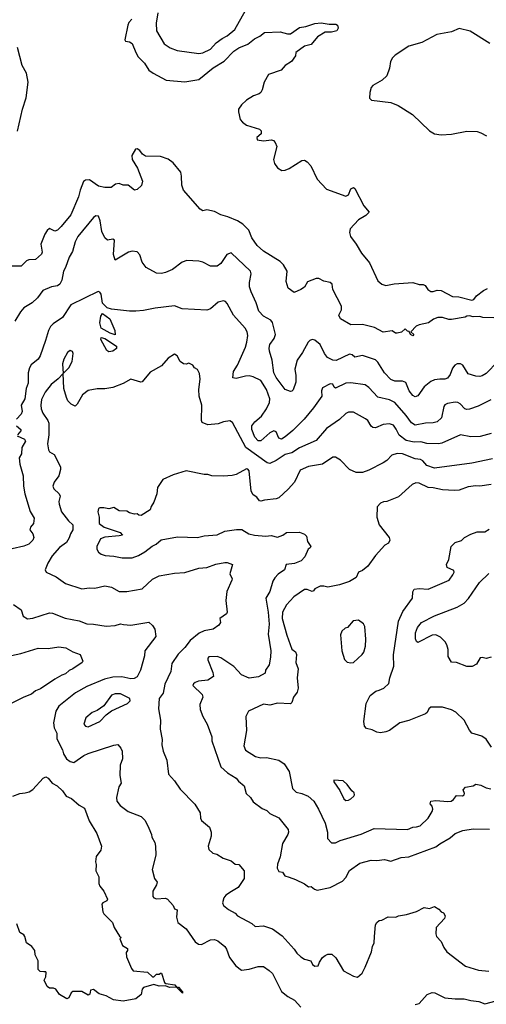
# Model space of a CAD drawing. Extents: x 1678431 to 1860718, y 384618 to 522882.
# Tile 382 of 473: x 1805383 to 1809006, y 435597 to 443251. Entities that reach past the tile are written whole.
import ezdxf

# ---------------------------------------------------------------- set-up
doc = ezdxf.new("R2010")
doc.units = 0

msp = doc.modelspace()

# ---------------------------------------------------------------- linework, layer by layer
at = {"layer": '0CON10XD'}
for points in [[(1806454.5, 443305.5), (1806442.5, 443225), (1806445.4, 443165.4), (1806505, 443064.4), (1806551.7, 443031.7), (1806605, 443012.2), (1806775, 442987.5), (1806805, 442993.8), (1806865, 443022.7), (1806908.6, 443071.4), (1806955, 443106.2), (1806995, 443124.7), (1807052.5, 443175), (1807137.1, 443322.9)], [(1806253.8, 443255), (1806230.6, 443229.4), (1806221.7, 443208.3), (1806198.8, 443095), (1806204.3, 443084.3), (1806235, 443080), (1806256, 443065), (1806285.5, 442995.5), (1806303.8, 442963.8), (1806352.6, 442912.6), (1806385, 442860), (1806418, 442835), (1806520.6, 442780.6), (1806665, 442769.2), (1806775, 442786.9), (1806885, 442876.5), (1806970.5, 442929.5), (1807045, 443007.3), (1807085, 443032.5), (1807155, 443061.8), (1807205, 443103.1), (1807247.7, 443122.3), (1807285, 443152), (1807405, 443157.3), (1807461.3, 443141.3), (1807485, 443140.8), (1807555, 443191.2), (1807605, 443198), (1807675, 443221.2), (1807725, 443225.8), (1807785.8, 443215.8), (1807836.7, 443216.7), (1807849.7, 443209.7), (1807856, 443185), (1807846.7, 443165), (1807805, 443154.3), (1807755.9, 443154.1), (1807695, 443118), (1807645, 443058), (1807595, 443046), (1807527.5, 442995), (1807525, 442970), (1807493.8, 442925), (1807445, 442894), (1807412.4, 442857.6), (1807315, 442824), (1807280, 442765), (1807266.7, 442705), (1807254.5, 442685.5), (1807243.3, 442675), (1807199.7, 442660.3), (1807145, 442625.6), (1807105, 442588.6), (1807082.9, 442555), (1807080.8, 442535), (1807095.8, 442475.8), (1807113.8, 442455), (1807145, 442432.5), (1807245, 442399.2), (1807257, 442387), (1807256.7, 442363.3), (1807223.8, 442335), (1807226.7, 442316.7), (1807275, 442310), (1807337.3, 442317.3), (1807355, 442311.2), (1807367.3, 442297.3), (1807380, 442265), (1807354.5, 442164.5), (1807362.6, 442132.6), (1807385, 442100.8), (1807418.3, 442078.3), (1807445, 442081.5), (1807475, 442094.6), (1807574.1, 442155.9), (1807595, 442158.8), (1807615, 442146.5), (1807643.8, 442115), (1807691.7, 442011.7), (1807765, 441934.4), (1807915, 441880), (1807935, 441890), (1807955, 441937.5), (1807975, 441946.9), (1807985, 441940), (1808054.4, 441805), (1808096.2, 441755), (1808071.8, 441728.2), (1808013.1, 441695), (1807948.8, 441625), (1807943.9, 441596.1), (1807951.2, 441565), (1807995, 441506.7), (1808037.1, 441435), (1808100.3, 441360.3), (1808165, 441220), (1808195, 441196), (1808225, 441185.8), (1808292, 441198), (1808435, 441208.1), (1808485, 441192), (1808515, 441193.3), (1808532.5, 441185), (1808553.3, 441155), (1808575, 441138), (1808595, 441137.5), (1808625, 441147.5), (1808655, 441145.8), (1808745, 441098), (1808794.1, 441095.9), (1808895, 441069.6), (1808910.8, 441075), (1808931.4, 441105), (1808985, 441146.9), (1809015, 441160.6)], [(1809035, 443065.7), (1808882, 443162), (1808795, 443183.3), (1808735, 443156.5), (1808623, 443137), (1808505.9, 443074.1), (1808405, 443045.8), (1808298.8, 442975), (1808278, 442955), (1808261.2, 442925), (1808255.8, 442875), (1808234, 442815), (1808197.6, 442782.4), (1808125, 442740.8), (1808112.5, 442725), (1808102, 442685), (1808100.5, 442640.5), (1808115, 442626.2), (1808265, 442606.7), (1808322, 442585), (1808432.5, 442515), (1808565, 442387.1), (1808605, 442363.1), (1808655, 442355.6), (1808735, 442361.1), (1808855.7, 442385.7), (1808935, 442383.3), (1808965, 442372.9), (1809008, 442348)], [(1805366.2, 442385), (1805404.7, 442555), (1805432.1, 442645), (1805448.8, 442765), (1805435.5, 442835), (1805402.1, 442895), (1805365.9, 443035)], [(1809065, 440933.3), (1808980, 440935), (1808955, 440943.8), (1808905, 440941.2), (1808875, 440950), (1808855, 440947.5), (1808841.7, 440938.3), (1808735, 440921.2), (1808715, 440921.2), (1808665, 440936.7), (1808630, 440935), (1808596.4, 440923.6), (1808556.4, 440893.6), (1808485, 440880), (1808460.9, 440869.1), (1808420, 440825), (1808442.5, 440805), (1808435, 440793.3), (1808417.5, 440805), (1808408.3, 440828.3), (1808395, 440830), (1808375, 440847.5), (1808347, 440823), (1808315, 440813.3), (1808300, 440815), (1808275, 440832.5), (1808205, 440823.3), (1808138.9, 440858.9), (1808045, 440881.2), (1807955, 440880), (1807873.3, 440925), (1807860, 440955), (1807880.8, 440995), (1807881.9, 441025), (1807814.2, 441154.2), (1807810.5, 441195), (1807795, 441208.2), (1807745, 441218.9), (1807705, 441239.4), (1807685, 441240), (1807617.7, 441212.3), (1807595, 441170.8), (1807565, 441154), (1807515, 441130), (1807467.5, 441165), (1807453.1, 441215), (1807460, 441295), (1807432, 441345), (1807405, 441371.9), (1807275, 441451.4), (1807226.7, 441495), (1807186, 441556), (1807162.5, 441615), (1807115, 441662.7), (1807075, 441686.4), (1806999.1, 441719.1), (1806945, 441733.3), (1806895, 441759.6), (1806835, 441773.3), (1806805, 441766.2), (1806785, 441778), (1806655.8, 441925.8), (1806642.9, 441965), (1806640.5, 442035), (1806633.3, 442065), (1806575, 442138.5), (1806535, 442167.8), (1806475, 442187.8), (1806360.7, 442190.7), (1806336, 442205), (1806315, 442233.3), (1806295, 442246.2), (1806283.3, 442245), (1806254, 442195), (1806257.1, 442165), (1806297.8, 442097.8), (1806335.8, 441995), (1806327.6, 441962.4), (1806295, 441930), (1806275, 441926.2), (1806225, 441964.2), (1806185, 441965.8), (1806155, 441978), (1806127.3, 441972.7), (1806092.3, 441947.7), (1806045, 441946), (1805995, 441956), (1805925, 442006.2), (1805895, 442003.8), (1805877.3, 441992.7), (1805851.1, 441925), (1805839.5, 441875), (1805780.5, 441735), (1805705, 441642.5), (1805675, 441615.8), (1805655, 441606), (1805615, 441627.5), (1805595, 441613.3), (1805577.5, 441585), (1805547.8, 441505), (1805556, 441445), (1805552.3, 441427.7), (1805505, 441388), (1805453.3, 441385), (1805434.6, 441375.4), (1805415.4, 441354.6), (1805395, 441334.3), (1805325, 441334.4)], [(1809095, 440594.4), (1809005, 440501.8), (1808975, 440483.1), (1808955, 440478.1), (1808925, 440479.4), (1808865, 440499.2), (1808825, 440565.7), (1808805, 440576.9), (1808780, 440575), (1808762.9, 440565), (1808745, 440542), (1808725, 440493.8), (1808704.6, 440465.4), (1808685, 440455.6), (1808645, 440457.8), (1808605, 440450.5), (1808575, 440438.5), (1808522.8, 440397.2), (1808475, 440327.5), (1808455, 440318), (1808435, 440328.8), (1808408.1, 440365), (1808381.8, 440431.8), (1808355, 440440.4), (1808295, 440440.5), (1808264.5, 440455), (1808216.2, 440505), (1808165, 440589.2), (1808146.1, 440606.1), (1808045, 440639.5), (1807985, 440627.1), (1807965, 440645.7), (1807945, 440650), (1807841.4, 440601.4), (1807815, 440603.8), (1807773.8, 440625), (1807750, 440655), (1807715, 440725.7), (1807675, 440758.6), (1807655, 440764.4), (1807635, 440756.9), (1807621.9, 440745), (1807580, 440665), (1807536.7, 440605), (1807518.5, 440535), (1807528.2, 440485), (1807526.9, 440433.1), (1807505.3, 440374.7), (1807496.6, 440363.4), (1807485, 440361.2), (1807445, 440376.7), (1807375, 440470.6), (1807356.2, 440505), (1807344.5, 440604.5), (1807321.4, 440675), (1807318.8, 440698.8), (1807325.6, 440725), (1807358.5, 440771.5), (1807370.5, 440805), (1807345, 440896.7), (1807334, 440915), (1807275, 440947.5), (1807240.5, 440985), (1807219.1, 441049.1), (1807180, 441135), (1807168.6, 441175), (1807168, 441208), (1807180.8, 441275), (1807175, 441296.7), (1807025, 441437.5), (1806992.5, 441425), (1806943.8, 441355), (1806915, 441336), (1806865, 441334.2), (1806805.5, 441365.5), (1806775, 441374.2), (1806680.5, 441379.5), (1806645, 441366), (1806570.6, 441309.4), (1806515, 441285.5), (1806485, 441279.1), (1806445, 441280.5), (1806365, 441324), (1806334, 441365), (1806315, 441422.5), (1806295, 441446.2), (1806255, 441452), (1806227.5, 441445), (1806125, 441382.5), (1806110, 441425), (1806117.7, 441537.7), (1806105, 441543.8), (1806065, 441537.1), (1806043.1, 441555), (1806020.5, 441605), (1806008, 441688), (1805993.9, 441723.9), (1805975, 441726), (1805955, 441714), (1805834.5, 441565), (1805814.5, 441525), (1805791.5, 441448.5), (1805766.7, 441405), (1805738.9, 441325), (1805722.5, 441295), (1805710.9, 441225), (1805695.6, 441195), (1805676.5, 441183.5), (1805630, 441175), (1805562.5, 441145), (1805520.9, 441089.1), (1805479.1, 441050.9), (1805415, 441011.4), (1805388.9, 440981.1), (1805345, 440906.7)], [(1809042.8, 440297.2), (1808942.4, 440247.6), (1808875, 440223.3), (1808855, 440220), (1808839.2, 440225), (1808804.1, 440264.1), (1808785, 440276.4), (1808765, 440277.9), (1808705, 440266.5), (1808685, 440257.1), (1808676.4, 440243.6), (1808658.1, 440155), (1808625, 440125.6), (1808593.8, 440116.2), (1808535, 440114.7), (1808455, 440099.6), (1808425, 440117.5), (1808385.2, 440175.2), (1808295, 440276.5), (1808255, 440296.5), (1808165, 440315.6), (1808095, 440390.6), (1808065, 440412.2), (1807955, 440428.5), (1807915.5, 440425.5), (1807835, 440386.9), (1807825, 440393.3), (1807815, 440417.5), (1807795, 440421.4), (1807735, 440388.8), (1807726.9, 440365), (1807729.4, 440325), (1807665, 440232.5), (1807591.1, 440145), (1807502.6, 440057.4), (1807445, 440007.1), (1807415, 439990.8), (1807395, 439999.2), (1807375, 440048.1), (1807355.4, 440055.4), (1807325, 440040.4), (1807255, 439977.5), (1807235, 439977.9), (1807208, 440005), (1807184.6, 440065), (1807185.3, 440094.7), (1807209.1, 440125), (1807259.9, 440170.1), (1807298.9, 440225), (1807323.3, 440275), (1807325.3, 440305), (1807299.6, 440375), (1807254.2, 440445), (1807195, 440474.5), (1807165, 440482.7), (1807135, 440480.9), (1807065, 440462.2), (1807037.7, 440467.7), (1807042.5, 440515), (1807074.6, 440565.4), (1807135.4, 440705), (1807147.9, 440745), (1807153.6, 440795), (1807149.1, 440825), (1807133.6, 440853.6), (1807043.5, 440955), (1806995, 441044), (1806980.3, 441060.3), (1806965, 441065.8), (1806925, 441055.8), (1806865, 441003.8), (1806835, 440992.5), (1806645, 441002.5), (1806585, 441026.7), (1806435, 441009.2), (1806345, 440989.4), (1806284.7, 440985.3), (1806234.2, 440984.2), (1806095, 441000), (1806061.8, 441011.8), (1806026.2, 441046.2), (1806015, 441116.7), (1806005, 441134), (1805993, 441137), (1805779.2, 441035), (1805713.9, 440936.1), (1805643.1, 440886.9), (1805622.9, 440865), (1805606.3, 440833.7), (1805582.6, 440757.4), (1805542.9, 440637.1), (1805525, 440612.2), (1805471.2, 440568.8), (1805458.5, 440545), (1805449.1, 440505), (1805447.9, 440425), (1805431.8, 440385), (1805422.9, 440305), (1805392.9, 440255), (1805403.1, 440205), (1805394.6, 440185), (1805357.8, 440145)], [(1806125, 440802.5), (1806085, 440813.3), (1806015, 440853.3), (1806004.7, 440895), (1806013, 440947), (1806025, 440966.7), (1806083.3, 440925), (1806122.5, 440835), (1806125, 440802.5)], [(1806075, 440670), (1806060, 440680), (1806012.5, 440765), (1806015, 440780), (1806045, 440772.5), (1806133.8, 440713.8), (1806134, 440695), (1806105, 440673.1), (1806075, 440670)], [(1809044.5, 440035.5), (1808958.9, 440011.1), (1808885, 440007.3), (1808805, 440024.4), (1808661.5, 439958.5), (1808635, 439953.8), (1808545, 439957.7), (1808499.2, 439969.2), (1808445, 439968.1), (1808385, 439979.4), (1808330.9, 440020.9), (1808307.1, 440067.1), (1808285, 440097.8), (1808255, 440108.5), (1808205, 440103.5), (1808145, 440078.1), (1808125, 440080.8), (1808111.8, 440091.8), (1808086.2, 440136.2), (1808069.4, 440149.4), (1807975, 440199.4), (1807935, 440200), (1807915, 440189.2), (1807865, 440141.9), (1807765.8, 440074.2), (1807685, 439978.9), (1807555, 439922), (1807495, 439884.5), (1807445, 439871.8), (1807375, 439824.5), (1807325, 439801.1), (1807305, 439805.5), (1807138.9, 439925), (1807035, 440120.8), (1807015, 440132), (1806966.2, 440126.2), (1806925, 440108.6), (1806845, 440101.2), (1806799.3, 440119.3), (1806794, 440135), (1806796.9, 440255), (1806776.7, 440325), (1806772.9, 440375), (1806783.6, 440456.4), (1806779.5, 440499.5), (1806763, 440533), (1806740, 440545), (1806727.5, 440565), (1806695, 440580), (1806675, 440572.5), (1806655, 440576.7), (1806630, 440595), (1806605, 440637.5), (1806585, 440650), (1806535, 440620), (1806485, 440560), (1806395, 440511.2), (1806335, 440436.7), (1806323.6, 440433.6), (1806245, 440456.2), (1806185, 440423.8), (1806105, 440393.1), (1806045, 440381.9), (1805985, 440382.5), (1805915, 440369.4), (1805869.2, 440335), (1805828.3, 440261.7), (1805813, 440247), (1805781.7, 440261.7), (1805757.7, 440287.7), (1805746, 440315), (1805724.2, 440384.2), (1805720, 440500), (1805765, 440543.8), (1805789.4, 440595), (1805799.2, 440655), (1805792, 440672), (1805775, 440678.8), (1805754, 440665), (1805725, 440612.5), (1805716.2, 440575), (1805720, 440500), (1805681.2, 440458.8), (1805626, 440415), (1805581.1, 440355), (1805552.4, 440297.6), (1805545.9, 440255), (1805550, 440225), (1805563.1, 440193.1), (1805602.3, 440135), (1805608.8, 440115), (1805608.5, 440025), (1805598.8, 439955), (1805607.6, 439907.6), (1805615, 439892.9), (1805651.4, 439871.4), (1805700, 439775), (1805700, 439755), (1805685.4, 439705), (1805650, 439655), (1805638.9, 439625), (1805648.1, 439605), (1805688.1, 439565), (1805697.7, 439547.7), (1805686.7, 439505), (1805690, 439485), (1805706.4, 439425), (1805761.9, 439355), (1805794.2, 439325), (1805794.2, 439285.8), (1805776, 439255), (1805767.9, 439222.1), (1805745, 439187.1), (1805692.8, 439147.2), (1805635, 439082), (1805600.8, 439025), (1805581.2, 438975), (1805587.5, 438955), (1805665, 438920), (1805737.8, 438867.8), (1805865, 438827.8), (1805925.5, 438835.5), (1805965, 438830.8), (1806045, 438849.2), (1806095, 438839.2), (1806155, 438807.1), (1806215, 438805.7), (1806335, 438825.7), (1806415, 438900.6), (1806465, 438927.1), (1806585, 438948.6), (1806664.2, 438954.2), (1806775, 438987.8), (1806835, 438992.9), (1806905, 439019.4), (1806975, 439031.9), (1806995, 439031.9), (1807035.7, 439015.7), (1807013.9, 438943.9), (1807032.5, 438905), (1807031.4, 438895), (1806991.8, 438805), (1806982.7, 438735), (1806994.2, 438645), (1806988.6, 438631.4), (1806936.7, 438595), (1806942, 438565), (1806928.8, 438545), (1806885, 438514), (1806815, 438500.8), (1806777.4, 438482.6), (1806706.4, 438425), (1806665, 438370), (1806612.4, 438317.6), (1806565, 438246.2), (1806556.7, 438185), (1806508.8, 438085), (1806496.9, 438015), (1806466.3, 437973.7), (1806461.1, 437895), (1806475.7, 437805), (1806474.3, 437735), (1806490, 437655), (1806486, 437615), (1806496, 437565), (1806524.3, 437494.3), (1806537.5, 437385), (1806585.8, 437335), (1806628.3, 437268.3), (1806741.7, 437151.7), (1806783.8, 437085), (1806786, 437045), (1806793.8, 437025), (1806856.2, 436975), (1806870, 436935), (1806870, 436905), (1806846.9, 436825), (1806851.1, 436801.1), (1806882.9, 436772.9), (1806914.2, 436764.2), (1806962, 436732), (1807025, 436713.3), (1807055, 436686.7), (1807085, 436683.3), (1807126.2, 436635), (1807125.8, 436575), (1807078.6, 436505), (1807027.2, 436472.8), (1806984.1, 436445.9), (1806966.9, 436425), (1806958.6, 436385), (1806966, 436365), (1807003.5, 436333.5), (1807055.6, 436305.6), (1807073.3, 436285), (1807184.2, 436224.2), (1807212.3, 436202.3), (1807276.1, 436206.1), (1807345, 436184), (1807419.8, 436129.8), (1807514.2, 436025), (1807535, 435993.8), (1807565, 435966.2), (1807595, 435948.8), (1807642.5, 435935), (1807657.5, 435905), (1807675, 435893.3), (1807700, 435895), (1807710, 435925), (1807735, 435960), (1807755, 435976.2), (1807775, 435986), (1807806.4, 435986.4), (1807837.9, 435957.9), (1807897.9, 435857.9), (1807975, 435814.2), (1808005, 435808), (1808041.1, 435838.9), (1808066.7, 435885), (1808114.5, 436005), (1808121.5, 436045), (1808134.5, 436075), (1808138.6, 436125), (1808145.8, 436215), (1808155, 436233.8), (1808175, 436248.8), (1808195, 436250), (1808243, 436277), (1808305, 436273.3), (1808325, 436283.8), (1808386.1, 436293.9), (1808465, 436318.8), (1808525, 436348), (1808565, 436341.2), (1808605, 436357.5), (1808637.3, 436337.3), (1808655, 436316.7), (1808675, 436307.5), (1808686.2, 436285), (1808681.2, 436265), (1808616, 436195), (1808614, 436145), (1808619.2, 436125), (1808655, 436086.2), (1808677.6, 436037.6), (1808700.8, 436005), (1808843.7, 435893.7), (1808945, 435861.1), (1809025, 435854.4)], [(1805356.9, 440095), (1805390.6, 440065), (1805391.4, 440055), (1805366, 440025)], [(1805364, 440015), (1805419.2, 439989.2), (1805427.8, 439975), (1805400, 439925), (1805397.5, 439875), (1805379.4, 439845), (1805383.1, 439795), (1805408.6, 439705), (1805411.9, 439625), (1805423.3, 439565), (1805465, 439427.5), (1805494, 439375), (1805489.2, 439335), (1805467.5, 439305), (1805462, 439285), (1805485.8, 439255), (1805491.4, 439225), (1805484.2, 439205), (1805454.2, 439175), (1805415, 439158.7), (1805323.3, 439136.7)], [(1809055, 439837.3), (1808895, 439803.6), (1808604.5, 439765.5), (1808545, 439784.6), (1808512.3, 439822.3), (1808495, 439832.9), (1808455, 439837.9), (1808355, 439875.4), (1808315, 439878.5), (1808274, 439865), (1808234.2, 439825), (1808204.2, 439805), (1808095, 439747.9), (1808045, 439731.8), (1807995, 439730.9), (1807945, 439753.3), (1807875, 439827.8), (1807835, 439850), (1807815, 439851.4), (1807735, 439794.6), (1807625, 439776.4), (1807561.7, 439748.3), (1807515.8, 439655), (1807468.3, 439601.7), (1807395, 439534.2), (1807375, 439525.7), (1807285, 439516.2), (1807255, 439507.1), (1807245, 439510), (1807225, 439538.6), (1807195, 439558), (1807179.4, 439585), (1807163.6, 439743.6), (1807155, 439756.2), (1807145, 439760), (1807065, 439714.2), (1807032.1, 439707.9), (1806965, 439703.1), (1806875, 439706.2), (1806845, 439716.2), (1806816.4, 439716.4), (1806675, 439743.3), (1806575, 439713.3), (1806495, 439677.5), (1806452.5, 439615), (1806446.7, 439565), (1806425, 439500), (1806403.3, 439466.7), (1806395, 439440), (1806325, 439397.5), (1806308.3, 439398.3), (1806295, 439410), (1806275, 439407.5), (1806235, 439417.5), (1806215, 439430), (1806155, 439432.5), (1806115, 439460), (1806075, 439447.5), (1806035, 439457.5), (1806005, 439457.5), (1805995, 439450), (1805990, 439425), (1806000, 439385), (1805998.9, 439335), (1806038.5, 439305), (1806164, 439265), (1806180, 439245), (1806155, 439237.8), (1806045, 439228.9), (1806011.1, 439215), (1805982.9, 439155), (1805982.5, 439135), (1805995, 439111.2), (1806016.4, 439096.4), (1806047, 439087), (1806115, 439081.8), (1806178.5, 439068.5), (1806255, 439067.5), (1806306, 439085), (1806355, 439114.5), (1806410.6, 439159.4), (1806443.3, 439175), (1806482.3, 439207.7), (1806608.3, 439231.7), (1806764.6, 439225.4), (1806815, 439238.5), (1806915, 439247.3), (1806975.3, 439274.7), (1807067.1, 439287.1), (1807106.7, 439286.7), (1807163.3, 439253.3), (1807205, 439242.7), (1807295, 439236.7), (1807335, 439241.9), (1807385, 439228.8), (1807427.5, 439245), (1807455, 439263.3), (1807555, 439267.5), (1807595, 439252.5), (1807610, 439235), (1807617.5, 439195), (1807642.5, 439155), (1807637.5, 439145), (1807624.2, 439135.8), (1807596.7, 439075), (1807567.5, 439045), (1807515.7, 439024.3), (1807451.2, 439015), (1807440, 438975), (1807389.8, 438940.2), (1807365, 438912)], [(1809045, 439637.8), (1808955, 439624.4), (1808925, 439627.5), (1808865, 439620), (1808795.4, 439594.6), (1808758.9, 439591.1), (1808665.4, 439595.4), (1808592.5, 439612.5), (1808555, 439613.8), (1808485, 439649.4), (1808459.1, 439650.9), (1808431.7, 439638.3), (1808325, 439542.9), (1808235, 439505.8), (1808208.3, 439501.7), (1808185, 439493.8), (1808158, 439465), (1808156.9, 439385), (1808174.4, 439325), (1808253.3, 439225), (1808256.7, 439205), (1808247.7, 439182.3), (1808217.5, 439165), (1808145, 439086.2), (1808087.6, 439002.4), (1808045, 438968.5), (1808015, 438955.8), (1807994.6, 438915.4), (1807945, 438883.6), (1807865, 438857.1), (1807775, 438838.5), (1807745, 438847.9), (1807715, 438848.5), (1807675, 438825.8), (1807665, 438810), (1807655, 438805.6), (1807615, 438822.7), (1807595, 438820.9), (1807511.4, 438765), (1807455, 438701.2), (1807424, 438646), (1807422.2, 438595), (1807456.7, 438466.7), (1807495, 438356.7), (1807525, 438335.8), (1807532.7, 438315), (1807528.1, 438255), (1807546.4, 438205), (1807537.3, 438135), (1807544.7, 438055), (1807537.2, 438022.8), (1807510, 437985), (1807496.2, 437943.8), (1807485, 437931.4), (1807385, 437938.2), (1807325, 437922.1), (1807275, 437931.2), (1807160, 437875), (1807138.9, 437835), (1807143.1, 437725), (1807123.1, 437605), (1807135, 437572.5), (1807215, 437524.4), (1807255, 437513.3), (1807300, 437515), (1807395, 437495.7), (1807436.7, 437465), (1807475, 437407.5), (1807502.2, 437275), (1807529.2, 437245), (1807575, 437235.4), (1807623.8, 437215), (1807665.7, 437175), (1807702.9, 437115), (1807755.6, 437005), (1807772.2, 436935), (1807774, 436885), (1807805, 436852)], [(1809046.9, 437595), (1809005, 437659.2), (1808971.7, 437681.7), (1808895, 437705.6), (1808875, 437727.5), (1808834.7, 437804.7), (1808768.9, 437868.9), (1808735, 437886.9), (1808666.5, 437906.5), (1808575, 437907.8), (1808560.6, 437895), (1808547.8, 437865), (1808534.6, 437855.4), (1808405, 437801.8), (1808335.3, 437784.7), (1808253.6, 437726.4), (1808225, 437715.7), (1808185, 437708.1), (1808155, 437711.4), (1808119.3, 437729.3), (1808075, 437740), (1808060.2, 437760.2), (1808054.6, 437795), (1808072.9, 437935), (1808105, 437997.5), (1808148.3, 438031.7), (1808175, 438040), (1808210, 438055), (1808250.5, 438089.5), (1808257.1, 438135), (1808288.1, 438225), (1808284.5, 438314.5), (1808324.5, 438575), (1808359.1, 438650.9), (1808432, 438755), (1808435.7, 438804.3), (1808445, 438823.3), (1808485, 438828.8), (1808555, 438824.3), (1808716.7, 438895), (1808747.5, 438935), (1808757, 438957), (1808755, 438970), (1808701.7, 438991.7), (1808697.5, 439015), (1808716.2, 439055), (1808734.1, 439155.9), (1808765, 439186.7), (1808815, 439203.3), (1808837.5, 439225), (1808885, 439251.2), (1808935, 439270), (1808995, 439268.8), (1809028.3, 439291.7)], [(1809044.4, 438295.6), (1809005, 438285.6), (1808975, 438293.8), (1808959.3, 438290.7), (1808929.3, 438240.7), (1808897, 438223), (1808855, 438222.5), (1808775, 438253.3), (1808736, 438256), (1808711.4, 438301.4), (1808710.8, 438355), (1808701.1, 438391.1), (1808687.1, 438415), (1808651.7, 438451.7), (1808615, 438468.8), (1808585, 438466.2), (1808475, 438410), (1808465, 438416.7), (1808457.5, 438437.5), (1808456.9, 438485), (1808471.9, 438525), (1808504, 438565), (1808605, 438615.6), (1808781.2, 438685), (1808834.3, 438715), (1808868.5, 438751.5), (1808954.4, 438875), (1809025, 438945.7)], [(1807365, 438912), (1807348.6, 438885), (1807324, 438805), (1807293.9, 438753.9), (1807313.1, 438645), (1807318.8, 438551.2), (1807313.6, 438475), (1807332.2, 438345), (1807331.1, 438295), (1807319.2, 438235), (1807291.2, 438195), (1807288.3, 438171.7), (1807237.3, 438142.7), (1807165, 438132), (1807105, 438158), (1807045, 438221.9), (1806945, 438291.4), (1806915, 438300.6), (1806852.7, 438297.3), (1806842.7, 438287.3), (1806843.1, 438275), (1806882.7, 438175), (1806887.1, 438145), (1806845, 438116.5), (1806771.7, 438108.3), (1806745, 438098.6), (1806732.1, 438087.9), (1806728, 438075), (1806800.8, 438005), (1806805, 437983.3), (1806781.3, 437928.7), (1806785, 437887.5), (1806804.2, 437835), (1806839.2, 437775), (1806875.7, 437675.7), (1806876, 437645), (1806943.8, 437443.8), (1806995.4, 437395.4), (1807064, 437355), (1807082, 437332), (1807125, 437296.2), (1807141.4, 437235), (1807174.3, 437204.3), (1807195, 437171.2), (1807265, 437120), (1807303, 437103), (1807325, 437078.8), (1807395, 437046.7), (1807468, 436955), (1807470.8, 436935), (1807465, 436917.5), (1807423, 436847), (1807406.8, 436743.2), (1807385.6, 436685), (1807383.1, 436655), (1807395, 436628.8), (1807422.7, 436622.7), (1807442, 436595), (1807475, 436584.3), (1807525, 436567.5), (1807595, 436533.3), (1807625, 436510), (1807645, 436512.5), (1807671.7, 436491.7), (1807693.9, 436483.9), (1807795, 436505.7), (1807889.2, 436555), (1807915, 436582), (1807943.1, 436636.9), (1808025, 436694.3), (1808112.2, 436717.8), (1808155, 436714.5), (1808215, 436723.1), (1808265, 436708.6), (1808345, 436736.9), (1808405, 436744.4), (1808615, 436820.6), (1808644.6, 436845.4), (1808725, 436890), (1808765, 436924), (1808825, 436947.1), (1808905, 436961.4), (1809030.9, 436959.1)], [(1805335, 438704.3), (1805393.2, 438663.2), (1805409.2, 438615), (1805444.5, 438594.5), (1805485, 438599.4), (1805615, 438640), (1805637, 438637), (1805735, 438599.5), (1805845, 438576.9), (1805905, 438553.3), (1805955, 438552.2), (1806055, 438535.7), (1806125, 438541.4), (1806165, 438554.2), (1806188.6, 438548.6), (1806245, 438544.2), (1806385, 438568), (1806415, 438541.2), (1806433.2, 438513.2), (1806440, 438455), (1806355.6, 438345), (1806353.1, 438305), (1806321.9, 438195), (1806295, 438142.5), (1806271.7, 438128.3), (1806245, 438127.1), (1806175, 438142.5), (1806105, 438139.4), (1806040.8, 438125), (1805905, 438067.3), (1805815, 438017.5), (1805686, 437915), (1805662.9, 437875), (1805644, 437785), (1805650.5, 437745), (1805671.5, 437705), (1805671.7, 437661.7), (1805714.6, 437574.6), (1805723.7, 437543.7), (1805747.1, 437505), (1805775, 437483.1), (1805803.2, 437476.8), (1805879.8, 437530.2), (1805915, 437546.9), (1806115, 437611.2), (1806145, 437616.7), (1806168.8, 437588.8), (1806178, 437565), (1806182, 437505), (1806162, 437455), (1806161.4, 437375), (1806170, 437315), (1806153.2, 437286.8), (1806135.6, 437205), (1806138.1, 437175), (1806162.6, 437142.6), (1806225, 437094.3), (1806325.5, 437055.5), (1806356, 437025), (1806385.6, 436965.6), (1806405.7, 436915.7), (1806408, 436895), (1806432, 436855), (1806438, 436825), (1806441.2, 436755), (1806412, 436645), (1806430, 436575), (1806450.8, 436545), (1806445.6, 436525), (1806417.3, 436475), (1806415.6, 436435), (1806425, 436423.3), (1806445, 436415.5), (1806515, 436420.8), (1806531.2, 436415), (1806573.3, 436365), (1806585, 436340), (1806605, 436330), (1806601.2, 436275), (1806611.7, 436231.7), (1806675, 436184.2), (1806745, 436082.5), (1806770, 436065), (1806795, 436060.8), (1806865, 436097.1), (1806895, 436100), (1806921.1, 436091.1), (1806976.4, 436046.4), (1806990, 436025), (1807011.7, 435961.7), (1807060.8, 435895), (1807105, 435860.8), (1807165, 435868.6), (1807235, 435890.6), (1807275, 435890), (1807320.5, 435860.5), (1807345, 435836.7), (1807415, 435696), (1807465, 435656.5), (1807517.9, 435627.9), (1807565, 435574.4)], [(1807955, 438250.8), (1807975, 438254), (1808043.3, 438315), (1808056.2, 438335), (1808068.8, 438381.2), (1808070.8, 438435), (1808062.5, 438535), (1808053.8, 438555), (1808015, 438582.5), (1807971.7, 438578.3), (1807927.5, 438525), (1807909.3, 438520.7), (1807885, 438497.5), (1807875, 438470), (1807885.5, 438345), (1807905, 438276.7), (1807925, 438256.2), (1807955, 438250.8)], [(1805246.1, 438293.9), (1805392.5, 438325), (1805525, 438364.4), (1805605, 438363.1), (1805685.9, 438375.9), (1805742, 438368), (1805795, 438338), (1805853.3, 438315), (1805872.5, 438265), (1805867.5, 438255), (1805795, 438204.2), (1805767.1, 438192.9), (1805738, 438165), (1805708.8, 438155), (1805655, 438125.6), (1805545, 438050), (1805505.4, 438034.6), (1805475, 438008.5), (1805415, 437985.5), (1805295, 437924.4)], [(1805915, 437754.5), (1806005.3, 437794.7), (1806053.1, 437846.9), (1806095, 437878.9), (1806220, 437935), (1806240, 437955), (1806238.8, 437975), (1806165, 438009.6), (1806125, 438011.2), (1806095, 437999.5), (1806035, 437918.1), (1805985, 437881.4), (1805945, 437864.3), (1805896.4, 437823.6), (1805880, 437775), (1805895, 437758), (1805915, 437754.5)], [(1805330, 437215), (1805385, 437234.4), (1805425, 437240.5), (1805455, 437249.1), (1805485, 437267.5), (1805565, 437354), (1805585, 437366), (1805605, 437354.2), (1805635, 437315.8), (1805673.8, 437295), (1805715, 437256.2), (1805743.3, 437215), (1805785, 437195.8), (1805845, 437145.8), (1805885, 437122.5), (1805923.2, 437023.2), (1805981.2, 436925), (1806018, 436825), (1806013.8, 436795), (1805976.2, 436745), (1805971.2, 436705), (1805976.4, 436683.6), (1805973.8, 436635), (1805998.3, 436588.3), (1805996.7, 436535), (1806004.2, 436514.2), (1806035, 436476.7), (1806063.8, 436415), (1806058.6, 436401.4), (1806027.5, 436385), (1806020, 436375), (1806028, 436315), (1806035, 436301.2), (1806103.2, 436233.2), (1806116, 436195), (1806157, 436127), (1806170, 436115), (1806160, 436105), (1806180, 436055), (1806219.5, 436029.5), (1806220, 436015), (1806209.3, 436000.7), (1806212, 435965), (1806250, 435875), (1806265, 435856.7), (1806376.4, 435846.4), (1806415, 435810), (1806425, 435810), (1806445, 435830), (1806465, 435830), (1806475, 435840), (1806485, 435840), (1806507, 435767), (1806518.3, 435758.3), (1806587, 435747), (1806600, 435730), (1806615, 435730), (1806635, 435710), (1806647.5, 435695), (1806647, 435683), (1806600, 435730), (1806545, 435727.5), (1806515, 435740), (1806465, 435738.8), (1806425, 435750), (1806345, 435727.5), (1806333.3, 435715), (1806325, 435672.5), (1806285, 435640), (1806185, 435620), (1806111.2, 435631.2), (1806055, 435663.8), (1805999.3, 435679.3), (1805955, 435712.5), (1805933.8, 435706.2), (1805926.7, 435675), (1805915, 435666.7), (1805865, 435697.1), (1805795, 435695.6), (1805782.9, 435685), (1805765, 435648), (1805749.3, 435639.3), (1805692.3, 435672.3), (1805663.3, 435715), (1805645, 435722), (1805615, 435721.2), (1805596.7, 435735), (1805572.5, 435785), (1805585, 435810), (1805588, 435845), (1805585, 435850), (1805570, 435850), (1805542.5, 435852.5), (1805526, 435866), (1805527.1, 435935), (1805501.7, 435981.7), (1805500, 436015), (1805478, 436045), (1805436, 436075), (1805423.8, 436125), (1805415, 436136.7), (1805384, 436155), (1805361.3, 436221.3)], [(1807805, 436852), (1807835, 436852.9), (1807870.4, 436869.6), (1808035, 436920), (1808135, 436964.4), (1808395, 436956.7), (1808435, 436974.3), (1808465, 436975.5), (1808494, 436985), (1808554.3, 437045), (1808586.7, 437095), (1808592.2, 437115), (1808586.3, 437136.3), (1808570, 437155), (1808575, 437176.7), (1808615, 437180.9), (1808706.9, 437173.1), (1808732.8, 437177.2), (1808751.7, 437188.3), (1808775, 437219.2), (1808822, 437218), (1808833.3, 437225), (1808836.2, 437235), (1808826.2, 437265), (1808845, 437284), (1808904.1, 437295.9), (1808925, 437308), (1808965, 437301.2), (1809005, 437280), (1809041.7, 437271.7)], [(1807915, 437182), (1807935, 437183.8), (1807955, 437193.3), (1807976.7, 437215), (1807983.3, 437225), (1807980.7, 437240.7), (1807962.5, 437255), (1807925.7, 437305.7), (1807893.6, 437333.6), (1807821.7, 437338.3), (1807822.5, 437325), (1807868.9, 437258.9), (1807900.8, 437195), (1807915, 437182)], [(1808453.3, 435595), (1808485, 435604), (1808547, 435673), (1808585, 435689.2), (1808605.6, 435685.6), (1808685, 435647.5), (1808765, 435638.1), (1808835, 435638.9), (1808885, 435625.5), (1808947.9, 435617.9), (1808995, 435599.2), (1809084.2, 435624.2)]]:
    msp.add_lwpolyline(points, dxfattribs=at)

doc.saveas('drawing.dxf')
